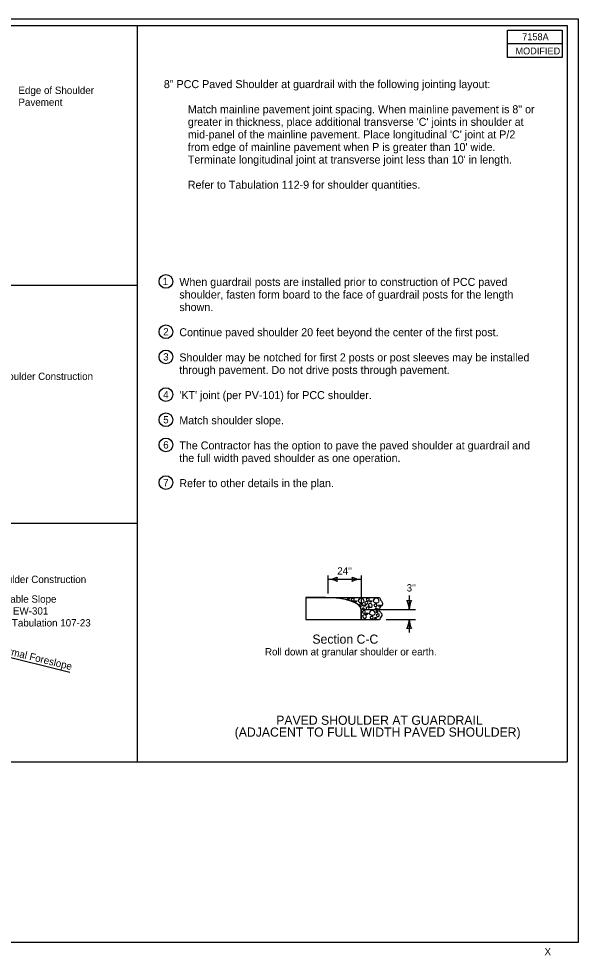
# Model space of a CAD drawing. Extents: x 9538 to 81668, y 7600 to 11751.
# Drawn here: x 26443 to 27668, y 7896 to 9944 of the extents above; entities that cross this region are included whole.
import ezdxf

# ---------------------------------------------------------------- set-up
doc = ezdxf.new("R2010")
doc.units = 0
for name, color, linetype in [('Default', 7, 'Continuous'), ('DsnShtMinorGrid12', 7, 'Continuous'), ('DsnShtMinorGrid13', 7, 'Continuous'), ('dsnStdBlockNotModified', 7, 'Continuous'), ('dsnStdCells', 7, 'Continuous'), ('dsnStdDimension', 7, 'Continuous'), ('dsnStdNameDate', 7, 'Continuous'), ('dsnStdNote', 7, 'Continuous'), ('dsnStdShading', 7, 'Continuous'), ('dsnStdTable', 7, 'Continuous'), ('Level 9', 7, 'Continuous')]:
    doc.layers.add(name, color=color, linetype=linetype)

msp = doc.modelspace()

# ---------------------------------------------------------------- linework, layer by layer
at = {"layer": 'Default'}
msp.add_lwpolyline([(24532.5, 9944), (27667.6, 9944), (27667.6, 7924), (24532.5, 7924)], close=True, dxfattribs=at)
at = {"layer": 'DsnShtMinorGrid12'}
for points in [[(27164.3, 8674.1), (27165.1, 8673.9), (27165.7, 8673.9), (27168.1, 8676.3), (27164.1, 8677.1), (27160.6, 8675), (27163.5, 8674.3), (27164.3, 8674.1)], [(27170.7, 8674.6), (27170.8, 8675.1), (27171.1, 8675), (27175.7, 8677.6), (27178.1, 8674.4), (27176, 8670.4), (27170.9, 8671.5), (27170.7, 8674), (27170.7, 8674.6)], [(27179.9, 8668.6), (27180.8, 8668.4), (27181.3, 8668.4), (27183.7, 8670.8), (27179.7, 8671.6), (27176.2, 8669.5), (27179.1, 8668.7), (27179.9, 8668.6)], [(27185.6, 8670.8), (27185.3, 8671.3), (27185.9, 8670.9), (27187.8, 8677.4), (27196.1, 8677.6), (27198.7, 8670.4), (27199, 8669.6), (27194.2, 8665.8), (27187.5, 8668), (27185.9, 8670.3), (27185.6, 8670.8)], [(27189.1, 8663.3), (27189.2, 8663.9), (27189.5, 8663.7), (27194.1, 8666.4), (27196.5, 8663.2), (27194.3, 8659.2), (27189.2, 8660.2), (27189.1, 8662.7), (27189.1, 8663.3)], [(27200.1, 8667.4), (27200.2, 8668), (27200.5, 8667.8), (27205.1, 8670.5), (27207.5, 8667.3), (27205.3, 8663.2), (27200.3, 8664.3), (27200.1, 8666.8), (27200.1, 8667.4)], [(27203.7, 8674.6), (27203.7, 8675.1), (27204.1, 8675), (27208.6, 8677.6), (27211, 8674.4), (27208.9, 8670.4), (27203.8, 8671.5), (27203.6, 8674), (27203.7, 8674.6)], [(27208.2, 8661.4), (27207.6, 8662.5), (27207.8, 8662.9), (27212.4, 8665.8), (27216.4, 8664), (27217.5, 8658.6), (27211.3, 8655.9), (27208.8, 8660.2), (27208.2, 8661.4)], [(27212.9, 8668.6), (27213.7, 8668.4), (27214.2, 8668.4), (27216.7, 8670.8), (27212.6, 8671.6), (27209.2, 8669.5), (27212, 8668.7), (27212.9, 8668.6)], [(27218.5, 8670.8), (27218.3, 8671.3), (27218.8, 8670.9), (27220.7, 8677.4), (27229, 8677.6), (27231.7, 8670.4), (27231.9, 8669.6), (27227.1, 8665.8), (27220.4, 8668), (27218.8, 8670.3), (27218.5, 8670.8)], [(27220.4, 8662), (27220.5, 8662.6), (27220.8, 8662.4), (27225.4, 8665.1), (27227.8, 8661.9), (27225.6, 8657.9), (27220.5, 8658.9), (27220.4, 8661.4), (27220.4, 8662)], [(27194.5, 8653.6), (27194.1, 8654.1), (27194.4, 8654.5), (27198.7, 8655.8), (27200.1, 8652.3), (27196.9, 8651.5), (27194.9, 8653.2), (27194.5, 8653.6)], [(27195.3, 8647.4), (27195.3, 8648), (27195.7, 8647.8), (27200.2, 8650.5), (27202.6, 8647.3), (27200.5, 8643.3), (27195.4, 8644.3), (27195.2, 8646.8), (27195.3, 8647.4)], [(27199.2, 8659.3), (27200.1, 8659.1), (27200.6, 8659.1), (27203, 8661.6), (27199, 8662.4), (27195.5, 8660.2), (27198.4, 8659.5), (27199.2, 8659.3)], [(27204.4, 8641.4), (27205.3, 8641.3), (27205.8, 8641.3), (27208.2, 8643.7), (27204.2, 8644.5), (27200.7, 8642.3), (27203.6, 8641.6), (27204.4, 8641.4)], [(27203, 8655.6), (27203, 8656.2), (27203.4, 8656), (27208, 8658.7), (27210.4, 8655.4), (27208.2, 8651.4), (27203.1, 8652.5), (27203, 8655), (27203, 8655.6)], [(27210.1, 8643.7), (27209.8, 8644.2), (27210.4, 8643.8), (27212.3, 8650.2), (27220.6, 8650.5), (27223.2, 8643.3), (27223.5, 8642.5), (27218.7, 8638.7), (27212, 8640.9), (27210.4, 8643.2), (27210.1, 8643.7)], [(27223.1, 8653.2), (27222.7, 8653.7), (27223.1, 8654.1), (27227.4, 8655.4), (27228.7, 8651.9), (27225.5, 8651.1), (27223.5, 8652.7), (27223.1, 8653.2)], [(27224.4, 8647.1), (27224, 8647.6), (27224.4, 8648), (27228.7, 8649.3), (27230, 8645.8), (27226.8, 8645), (27224.8, 8646.6), (27224.4, 8647.1)], [(27232.2, 8659.3), (27233, 8659.1), (27233.5, 8659.1), (27235.9, 8661.6), (27231.9, 8662.4), (27228.4, 8660.2), (27231.3, 8659.5), (27232.2, 8659.3)], [(27195.7, 8636.9), (27195.1, 8638), (27195.3, 8638.4), (27199.8, 8641.3), (27203.8, 8639.4), (27204.9, 8634.1), (27198.7, 8631.4), (27196.2, 8635.7), (27195.7, 8636.9)], [(27212, 8634.9), (27212, 8635.5), (27212.4, 8635.3), (27216.9, 8638), (27219.4, 8634.7), (27217.2, 8630.7), (27212.1, 8631.8), (27211.9, 8634.3), (27212, 8634.9)], [(27223.7, 8632.2), (27224.6, 8632), (27225.1, 8632), (27227.5, 8634.4), (27223.5, 8635.2), (27220, 8633.1), (27222.9, 8632.4), (27223.7, 8632.2)], [(27225.6, 8640.3), (27225.6, 8640.9), (27226, 8640.7), (27230.5, 8643.4), (27232.9, 8640.2), (27230.8, 8636.2), (27225.7, 8637.2), (27225.5, 8639.7), (27225.6, 8640.3)]]:
    msp.add_open_spline(points, degree=3, dxfattribs=at)
at = {"layer": 'DsnShtMinorGrid13'}
for centre in [(26765, 9369.6), (26765, 9259.6), (26765, 9204.6), (26765, 9122.1), (26765, 9067.1), (26765, 9012.1), (26765, 8929.6)]:
    msp.add_circle(centre, 15, dxfattribs=at)
at = {"layer": 'dsnStdCells'}
for p, q in [((27114.7, 8678.3), (27071.6, 8678.3)), ((27071.6, 8678.3), (27071.6, 8630.3)), ((27192.5, 8630.3), (27192.5, 8652.1)), ((27071.6, 8630.3), (27192.5, 8630.3))]:
    msp.add_line(p, q, dxfattribs=at)
msp.add_lwpolyline([(27114.7, 8678.3), (27114.7, 8678.3)], dxfattribs=at)
msp.add_ellipse((27114.7, 8652.1), major_axis=(77.9, 0), ratio=0.335273, start_param=0, end_param=1.570796, dxfattribs=at)
at = {"layer": 'dsnStdDimension'}
for p, q in [((27120, 8686.8), (27120, 8726.2)), ((27192.5, 8726.2), (27192.5, 8662.7)), ((27120, 8718.2), (27192.5, 8718.2)), ((27297.6, 8683.1), (27297.6, 8652.1)), ((27199.4, 8652.1), (27311.4, 8652.1)), ((27247.3, 8630.3), (27311.4, 8630.3)), ((27297.6, 8630.3), (27297.6, 8601.7))]:
    msp.add_line(p, q, dxfattribs=at)
for centre, radius, start, end in [((27120, 8760.7), 42.5, 270, 298.0725), ((27120, 8675.7), 42.5, 61.9275, 90), ((27155.6, 8718.2), 16.4, 162.2666, 197.7334), ((27156.9, 8718.2), 16.4, 342.2666, 17.7334), ((27192.5, 8760.7), 42.5, 241.9275, 270), ((27192.5, 8675.7), 42.5, 90, 118.0725), ((27297.6, 8687.8), 16.4, 252.2666, 287.7334), ((27255.1, 8652.1), 42.5, 0, 28.0725), ((27340.1, 8652.1), 42.5, 151.9275, 180), ((27255.1, 8630.3), 42.5, 331.9275, 360), ((27340.1, 8630.3), 42.5, 180, 208.0725), ((27297.6, 8594.7), 16.4, 72.2666, 107.7334)]:
    msp.add_arc(centre, radius, start, end, dxfattribs=at)
at = {"layer": 'dsnStdNameDate'}
for p, q in [((26703.1, 8319), (26703.1, 9929)), ((26703.1, 9361), (24547.5, 9361)), ((26703.1, 8840), (24547.5, 8840))]:
    msp.add_line(p, q, dxfattribs=at)
at = {"layer": 'dsnStdShading'}
for p, q in [((24547.5, 9929), (27643.2, 9929)), ((27643.2, 9929), (27643.2, 8319)), ((24547.5, 8319), (27643.2, 8319))]:
    msp.add_line(p, q, dxfattribs=at)
at = {"layer": 'dsnStdTable'}
for p, q in [((27643.2, 9929), (27643.2, 9929)), ((27071.6, 8678.3), (27071.6, 8630.3)), ((27071.6, 8678.3), (27114.7, 8678.3)), ((27114.7, 8678.3), (27232.4, 8678.3)), ((27192.5, 8652.1), (27192.5, 8630.3)), ((27071.6, 8630.3), (27192.5, 8630.3)), ((27192.5, 8630.3), (27232.4, 8630.3)), ((26380.2, 8558.3), (26555.1, 8515))]:
    msp.add_line(p, q, dxfattribs=at)
msp.add_lwpolyline([(27632.4, 9919), (27632.4, 9859), (27512.7, 9859), (27512.7, 9919), (27632.4, 9919), (27632.4, 9889), (27512.7, 9889)], dxfattribs=at)
msp.add_ellipse((27114.7, 8652.1), major_axis=(77.9, 0), ratio=0.335273, start_param=0, end_param=1.570796, dxfattribs=at)
msp.add_spline([(27232.4, 8678.3), (27233.8, 8675.1), (27235.7, 8671.9), (27237.5, 8668.9), (27239, 8665.8), (27239.1, 8664.1), (27238.4, 8662.3), (27235.6, 8658.8), (27232.4, 8655.3), (27231.3, 8653.6), (27231, 8652.7), (27230.8, 8651.8), (27230.9, 8651.4), (27231.2, 8650.2), (27232.2, 8648.7), (27235.2, 8645.5), (27237.6, 8642.3), (27238.1, 8640.7), (27238, 8639.9), (27237.9, 8639.5), (27237.7, 8639.1), (27232.4, 8630.4)], degree=3, dxfattribs=at)

# ---------------------------------------------------------------- texts
at = {"layer": 'DsnShtMinorGrid13'}
for s, height, p in [('8" PCC Paved Shoulder at guardrail with the following jointing layout:', 17.5, (26760.6, 9792.3)), ('Match mainline pavement joint spacing. When mainline pavement is 8" or ', 17.5, (26813.1, 9737.3)), ("greater in thickness, place additional transverse 'C' joints in shoulder at ", 17.5, (26813.1, 9709.8)), ("mid-panel of the mainline pavement. Place longitudinal 'C' joint at P/2 ", 17.5, (26813.1, 9682.3)), ("from edge of mainline pavement when P is greater than 10' wide. ", 17.5, (26813.1, 9654.8)), ("Terminate longitudinal joint at transverse joint less than 10' in length.", 17.5, (26813.1, 9627.3)), ('Refer to Tabulation 112-9 for shoulder quantities.', 17.5, (26813.1, 9572.3)), ('1', 16, (26758.2, 9361.6)), ('When guardrail posts are installed prior to construction of PCC paved ', 17.5, (26794.5, 9359.7)), ('shoulder, fasten form board to the face of guardrail posts for the length ', 17.5, (26794.5, 9332.2)), ('shown.', 17.5, (26794.5, 9304.7)), ('2', 16, (26759.3, 9251.6)), ('Continue paved shoulder 20 feet beyond the center of the first post.', 17.5, (26794.5, 9249.7)), ('3', 16, (26759.2, 9196.6)), ('Shoulder may be notched for first 2 posts or post sleeves may be installed ', 17.5, (26794.5, 9194.7)), ('through pavement. Do not drive posts through pavement.', 17.5, (26794.5, 9167.2)), ('4', 16, (26759.3, 9114.1)), ("'KT' joint (per PV-101) for PCC shoulder.", 17.5, (26794.5, 9112.2)), ('5', 16, (26759.2, 9059.1)), ('Match shoulder slope.', 17.5, (26794.5, 9057.2)), ('6', 16, (26759.2, 9004.1)), ('The Contractor has the option to pave the paved shoulder at guardrail and ', 17.5, (26794.5, 9002.2)), ('the full width paved shoulder as one operation.', 17.5, (26794.5, 8974.7)), ('7', 16, (26759.2, 8921.6)), ('Refer to other details in the plan.', 17.5, (26794.5, 8919.7))]:
    msp.add_text(s, height=height, dxfattribs=at).set_placement(p)
at = {"layer": 'dsnStdBlockNotModified'}
msp.add_text('X', height=16, dxfattribs=at).set_placement((27593.6, 7896))
at = {"layer": 'dsnStdDimension'}
for s, p in [("24''", (27140.1, 8728.5)), ("3'' ", (27292, 8691.5))]:
    msp.add_text(s, height=16, dxfattribs=at).set_placement(p)
at = {"layer": 'dsnStdNote'}
for s, height, p in [('Edge of Shoulder', 16, (26442.4, 9779.5)), ('Pavement', 16, (26442.4, 9753.5)), ('Earth Shoulder Construction', 16, (26336.8, 9154)), ('Earth Shoulder Construction', 16, (26321.8, 8710)), ('Variable Slope', 16, (26386.4, 8667)), ('See EW-301', 16, (26386.4, 8641)), ('and Tabulation 107-23', 16, (26386.4, 8615)), ('Section C-C', 20, (27085.7, 8577.3)), ('Roll down at granular shoulder or earth.', 16, (26981.9, 8551.7)), ('PAVED SHOULDER AT GUARDRAIL', 20, (27006.5, 8400)), ('(ADJACENT TO FULL WIDTH PAVED SHOULDER)', 20, (26915.7, 8374.1))]:
    msp.add_text(s, height=height, dxfattribs=at).set_placement(p)
msp.add_text('Normal Foreslope', height=16, rotation=346.0988, dxfattribs=at).set_placement((26392.4, 8560.3))
at = {"layer": 'Level 9'}
for s, p in [('7158A', (27544.8, 9897)), ('MODIFIED', (27530, 9866))]:
    msp.add_text(s, height=15, dxfattribs=at).set_placement(p)

doc.saveas('drawing.dxf')
